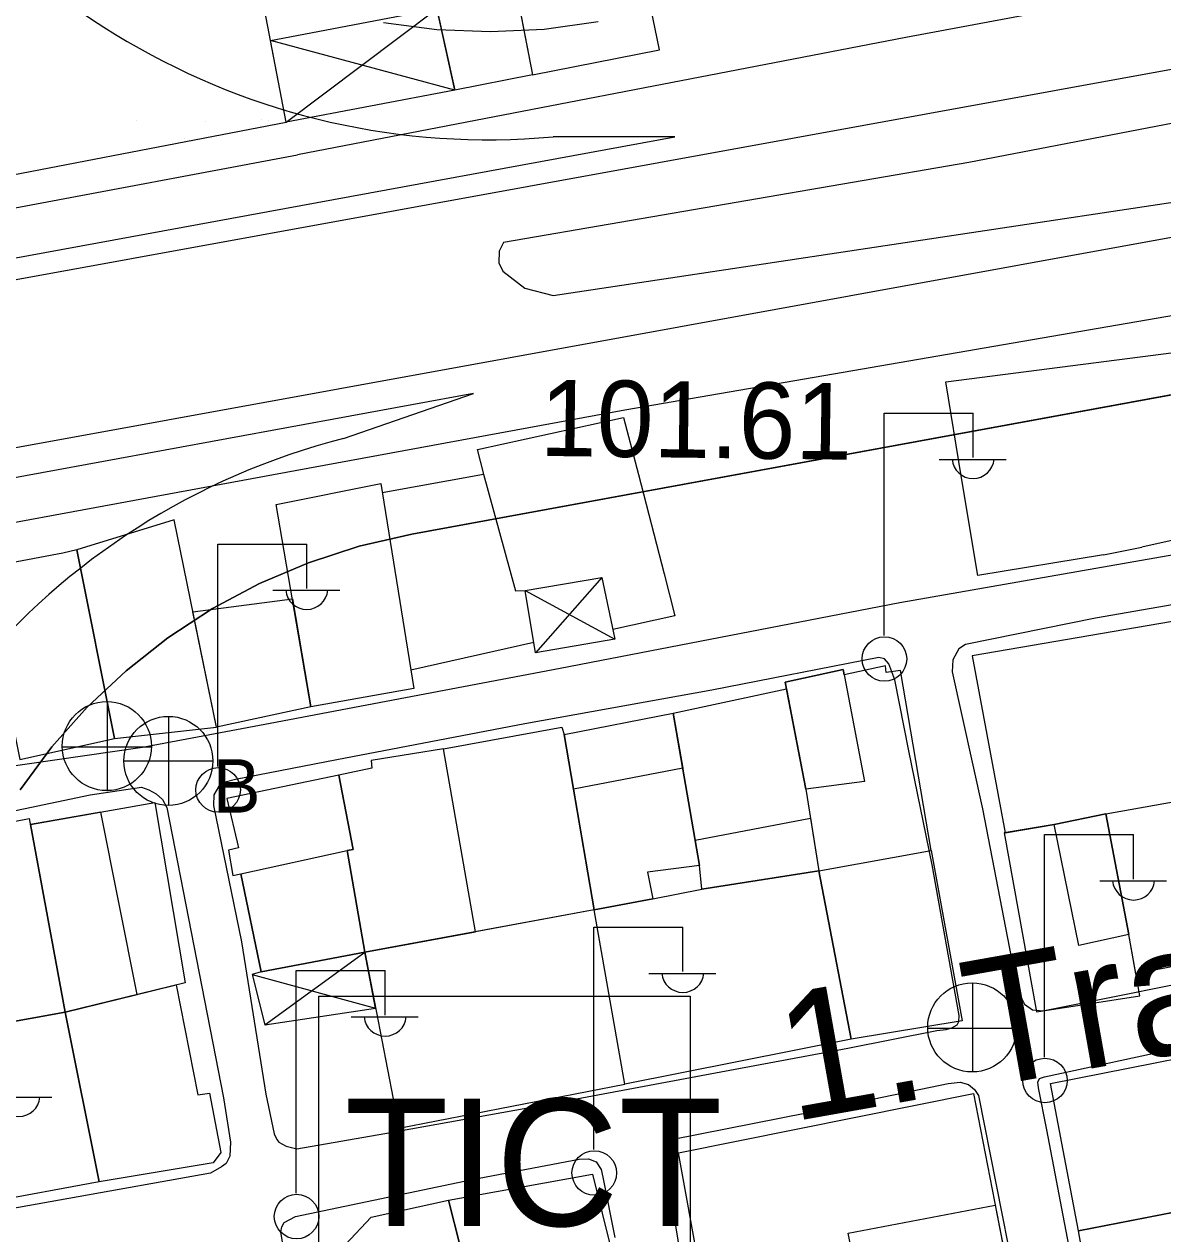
# Model space of a CAD drawing. Extents: x 417997 to 421451, y 4451742 to 4455216.
# Drawn here: x 420237.2 to 420326.7, y 4453671.4 to 4453766.5 of the extents above; entities that cross this region are included whole.
import ezdxf

# ---------------------------------------------------------------- set-up
doc = ezdxf.new("R2010")
doc.units = 0
for name, color, linetype in [('ADAKENARI', 7, 'Continuous'), ('B_Imalat', 7, 'Continuous'), ('B_Kapi', 7, 'Continuous'), ('B_Mesken', 7, 'Continuous'), ('B_Sundurma', 7, 'Continuous'), ('B_Teras', 7, 'Continuous'), ('B_Ticari', 7, 'Continuous'), ('Default', 7, 'Continuous'), ('KALDIRIM', 7, 'Continuous'), ('LJ_SEMBOL', 7, 'Continuous'), ('PL_AYA_PARK_DINLENME', 7, 'Continuous'), ('PL_TİCT', 7, 'Continuous'), ('S_Elektrik_Diregi', 7, 'Continuous'), ('S_Rogar_Kapagi', 7, 'Continuous'), ('S_Rogar_Kapagi_Buski', 7, 'Continuous'), ('Sinir_Cit_bir_taraf', 7, 'Continuous'), ('Sinir_Ist_Duvari', 7, 'Continuous'), ('Sinir_Tel_bir_taraf', 7, 'Continuous'), ('TR_PARKALANI', 7, 'Continuous'), ('TR_TİCT', 7, 'Continuous'), ('Y_Cadde_Yol', 7, 'Continuous'), ('Y_Kot_Noktasi', 7, 'Continuous'), ('Yol_Insaat', 7, 'Continuous'), ('Yol_Sose', 7, 'Continuous')]:
    doc.layers.add(name, color=color, linetype=linetype)

# ---------------------------------------------------------------- blocks, each defined once
blk = doc.blocks.new('POINT_DISPLAY')
at = {"layer": 'Default'}
blk.add_line((0, 0), (0, 0), dxfattribs=at)

msp = doc.modelspace()

# ---------------------------------------------------------------- linework, layer by layer
at = {"layer": 'ADAKENARI'}
for p, q in [((420265.415, 4453766.651), (420269.607, 4453766.102)), ((420265.415, 4453766.651), (420269.607, 4453766.102)), ((420269.607, 4453766.102), (420273.832, 4453765.929)), ((420269.607, 4453766.102), (420273.832, 4453765.929)), ((420273.832, 4453765.929), (420278.055, 4453766.132)), ((420273.832, 4453765.929), (420278.055, 4453766.132)), ((420278.055, 4453766.132), (420282.298, 4453766.718)), ((420278.055, 4453766.132), (420282.298, 4453766.718)), ((420267.653, 4453726.409), (420352.468, 4453741.986)), ((420267.653, 4453726.409), (420352.468, 4453741.986)), ((420263.517, 4453725.46), (420267.653, 4453726.409)), ((420263.517, 4453725.46), (420267.653, 4453726.409)), ((420259.534, 4453724.166), (420263.517, 4453725.46)), ((420259.534, 4453724.166), (420263.517, 4453725.46)), ((420255.68, 4453722.527), (420259.534, 4453724.166)), ((420255.68, 4453722.527), (420259.534, 4453724.166)), ((420251.985, 4453720.555), (420255.68, 4453722.527)), ((420251.985, 4453720.555), (420255.68, 4453722.527)), ((420248.479, 4453718.265), (420251.985, 4453720.555)), ((420248.479, 4453718.265), (420251.985, 4453720.555)), ((420245.188, 4453715.675), (420248.479, 4453718.265)), ((420245.188, 4453715.675), (420248.479, 4453718.265)), ((420242.138, 4453712.805), (420245.188, 4453715.675)), ((420242.138, 4453712.805), (420245.188, 4453715.675)), ((420239.352, 4453709.678), (420242.138, 4453712.805)), ((420239.352, 4453709.678), (420242.138, 4453712.805)), ((420236.853, 4453706.317), (420239.352, 4453709.678)), ((420236.853, 4453706.317), (420239.352, 4453709.678))]:
    msp.add_line(p, q, dxfattribs=at)
for points in [[(420216.084, 4453744.39), (420288.328, 4453757.658), (420278.751, 4453757.658)], [(420216.084, 4453744.39), (420288.328, 4453757.658), (420278.751, 4453757.658)], [(420262.288, 4453733.931), (420272.511, 4453737.469), (420219.154, 4453727.67)], [(420262.288, 4453733.931), (420272.511, 4453737.469), (420219.154, 4453727.67)]]:
    msp.add_lwpolyline(points, dxfattribs=at)
for centre, start, end in [((420273.664, 4453813.426), 203.87854, 275.21255), ((420273.664, 4453813.426), 203.87854, 275.21255), ((420276.179, 4453679.681), 104.36181, 176.21026), ((420276.179, 4453679.681), 104.36181, 176.21026)]:
    msp.add_arc(centre, 56, start, end, dxfattribs=at)
at = {"layer": 'B_Imalat'}
for points in [[(420256.99, 4453728.757), (420265.206, 4453730.406), (420267.805, 4453714.275), (420259.724, 4453712.828)], [(420248.979, 4453727.528), (420241.322, 4453725.19), (420244.279, 4453710.338), (420252.289, 4453711.234)], [(420241.322, 4453725.19), (420240.206, 4453724.907), (420233.799, 4453723.721), (420236.842, 4453708.698), (420244.279, 4453710.338)], [(420237.669, 4453703.575), (420247.445, 4453705.319), (420249.834, 4453691.145), (420240.407, 4453688.82)], [(420228.725, 4453702.333), (420237.582, 4453704.048), (420240.407, 4453688.82), (420231.82, 4453687.287)], [(420249.136, 4453690.973), (420250.837, 4453682.314), (420251.741, 4453682.445), (420252.637, 4453677.797), (420252.038, 4453676.971), (420243.079, 4453675.494), (420240.407, 4453688.82)], [(420240.407, 4453688.82), (420243.079, 4453675.494), (420234.273, 4453673.854), (420231.82, 4453687.287)]]:
    msp.add_lwpolyline(points, close=True, dxfattribs=at)
at = {"layer": 'B_Kapi'}
msp.add_lwpolyline([(420322.036, 4453724.781), (420325.047, 4453725.401)], dxfattribs=at)
at = {"layer": 'B_Mesken'}
for points in [[(420250.445, 4453720.314), (420258.264, 4453721.335), (420259.724, 4453712.828), (420252.289, 4453711.234)], [(420329.856, 4453705.784), (420327.448, 4453719.535), (420311.698, 4453716.851), (420314.287, 4453702.932), (420318.158, 4453703.59), (420322.197, 4453704.409)], [(420298.63, 4453706.369), (420299.653, 4453699.931), (420308.484, 4453701.541), (420306.056, 4453715.701), (420304.951, 4453715.541), (420304.897, 4453716.064), (420301.647, 4453715.349), (420301.566, 4453715.773), (420296.989, 4453714.779)], [(420288.202, 4453712.342), (420297.092, 4453714.253), (420298.63, 4453706.369), (420299.653, 4453699.931), (420290.439, 4453698.495), (420290.256, 4453700.349)], [(420281.975, 4453696.881), (420279.618, 4453710.66), (420288.202, 4453712.342), (420290.256, 4453700.349), (420286.166, 4453699.826), (420286.588, 4453697.729)], [(420270.13, 4453709.532), (420279.442, 4453711.229), (420279.618, 4453710.66), (420280.355, 4453706.35), (420281.975, 4453696.881), (420272.647, 4453695.149)], [(420270.13, 4453709.532), (420264.458, 4453708.603), (420264.513, 4453708.02), (420261.925, 4453707.463), (420263.035, 4453701.611), (420262.577, 4453701.54), (420263.945, 4453693.533), (420263.945, 4453693.533), (420272.647, 4453695.149)], [(420262.577, 4453701.54), (420263.035, 4453701.611), (420261.925, 4453707.463), (420253.119, 4453705.629), (420254.015, 4453701.748), (420253.233, 4453701.557), (420253.573, 4453699.56), (420254.197, 4453699.691), (420255.817, 4453691.991), (420263.945, 4453693.533)], [(420332.446, 4453693.385), (420324.56, 4453691.841), (420324.004, 4453694.934), (420322.197, 4453704.409), (420329.856, 4453705.784)], [(420318.158, 4453703.59), (420314.221, 4453702.921), (420316.76, 4453688.856), (420324.873, 4453690.1), (420324.004, 4453694.934), (420322.197, 4453704.409)], [(420308.484, 4453701.541), (420310.916, 4453688.146), (420302.182, 4453686.692), (420299.653, 4453699.931)], [(420281.975, 4453696.881), (420286.588, 4453697.729), (420290.439, 4453698.495), (420299.653, 4453699.931), (420302.182, 4453686.692), (420284.407, 4453683.171)], [(420263.945, 4453693.533), (420266.626, 4453679.712), (420284.407, 4453683.171), (420281.975, 4453696.881)], [(420338.515, 4453675.233), (420320.065, 4453671.625), (420317.854, 4453683.216), (420336.442, 4453686.877)], [(420291.978, 4453659.298), (420288.627, 4453677.77), (420311.802, 4453682.429), (420315.482, 4453663.559), (420304.325, 4453661.353), (420303.421, 4453661.453), (420303.421, 4453661.453)], [(420270.522, 4453674.041), (420281.86, 4453676.095), (420284.153, 4453666.784), (420272.435, 4453664.442), (420271.451, 4453670.437)], [(420261.823, 4453662.512), (420260.998, 4453662.398), (420259.747, 4453668.19), (420260.386, 4453668.394), (420264.466, 4453672.694), (420270.522, 4453674.041), (420271.451, 4453670.437), (420272.435, 4453664.442)], [(420321.687, 4453662.479), (420320.065, 4453671.625), (420332, 4453673.959), (420333.529, 4453664.546)]]:
    msp.add_lwpolyline(points, close=True, dxfattribs=at)
at = {"layer": 'B_Sundurma'}
for p, q in [((420257.768, 4453758.817), (420269.628, 4453767.712)), ((420271.02, 4453761.332), (420256.536, 4453765.231)), ((420282.576, 4453723.01), (420277.384, 4453717.093)), ((420276.573, 4453721.979), (420283.607, 4453718.168)), ((420256.095, 4453687.837), (420263.945, 4453693.533)), ((420255.096, 4453691.784), (420264.795, 4453689.148))]:
    msp.add_line(p, q, dxfattribs=at)
for points in [[(420271.02, 4453761.332), (420257.768, 4453758.817), (420256.536, 4453765.231), (420269.628, 4453767.712)], [(420276.573, 4453721.979), (420282.576, 4453723.01), (420283.607, 4453718.168), (420277.384, 4453717.093)], [(420255.817, 4453691.991), (420255.096, 4453691.784), (420256.095, 4453687.837), (420264.795, 4453689.148), (420263.945, 4453693.533)]]:
    msp.add_lwpolyline(points, close=True, dxfattribs=at)
at = {"layer": 'B_Teras'}
for points in [[(420298.63, 4453706.369), (420296.989, 4453714.779), (420301.566, 4453715.773), (420303.248, 4453706.954)], [(420288.945, 4453708.004), (420280.355, 4453706.35), (420279.618, 4453710.66), (420288.202, 4453712.342)], [(420246.054, 4453690.213), (420243.206, 4453704.563), (420237.669, 4453703.575), (420240.407, 4453688.82)], [(420318.158, 4453703.59), (420322.197, 4453704.409), (420324.004, 4453694.934), (420320.078, 4453694.075)], [(420289.913, 4453702.351), (420298.994, 4453704.078), (420299.653, 4453699.931), (420290.439, 4453698.495), (420290.256, 4453700.349)], [(420254.197, 4453699.691), (420262.577, 4453701.54), (420263.945, 4453693.533), (420255.817, 4453691.991)], [(420303.977, 4453661.392), (420301.941, 4453671.45), (420313.514, 4453673.651), (420315.482, 4453663.559), (420304.325, 4453661.353)]]:
    msp.add_lwpolyline(points, close=True, dxfattribs=at)
at = {"layer": 'B_Ticari'}
for points in [[(420284.577, 4453776.832), (420274.745, 4453774.892), (420277.133, 4453762.521), (420287.13, 4453764.506)], [(420277.133, 4453762.521), (420271.02, 4453761.332), (420268.438, 4453773.166), (420274.861, 4453774.292)], [(420257.768, 4453758.817), (420255.455, 4453770.854), (420226.887, 4453765.523), (420229.74, 4453753.408)]]:
    msp.add_lwpolyline(points, close=True, dxfattribs=at)
at = {"layer": 'KALDIRIM'}
for p, q in [((420432.491, 4453782.094), (420172.915, 4453734.833)), ((420432.491, 4453782.094), (420172.915, 4453734.833)), ((420454.009, 4453772.798), (420174.532, 4453721.914)), ((420454.009, 4453772.798), (420174.532, 4453721.914))]:
    msp.add_line(p, q, dxfattribs=at)
at = {"layer": 'LJ_SEMBOL'}
msp.add_lwpolyline([(420260.336, 4453690.088), (420289.542, 4453690.088), (420289.542, 4453663.735), (420260.336, 4453663.735)], close=True, dxfattribs=at)
msp.add_lwpolyline([(420260.336, 4453690.088), (420289.542, 4453690.088), (420289.542, 4453663.735), (420260.336, 4453663.735)], close=True, dxfattribs=at)
at = {"layer": 'PL_AYA_PARK_DINLENME'}
for points in [[(420216.084, 4453744.39), (420288.328, 4453757.658), (420278.751, 4453757.658)], [(420216.084, 4453744.39), (420288.328, 4453757.658), (420278.751, 4453757.658)], [(420262.288, 4453733.931), (420272.511, 4453737.469), (420219.154, 4453727.67)], [(420262.288, 4453733.931), (420272.511, 4453737.469), (420219.154, 4453727.67)]]:
    msp.add_lwpolyline(points, dxfattribs=at)
for centre, start, end in [((420273.664, 4453813.426), 203.87854, 275.21255), ((420273.664, 4453813.426), 203.87854, 275.21255), ((420276.179, 4453679.681), 104.36181, 176.21026), ((420276.179, 4453679.681), 104.36181, 176.21026)]:
    msp.add_arc(centre, 56, start, end, dxfattribs=at)
at = {"layer": 'PL_TİCT'}
for points in [[(420265.415, 4453766.651), (420269.607, 4453766.102), (420273.832, 4453765.929), (420278.055, 4453766.132), (420282.298, 4453766.718)], [(420265.415, 4453766.651), (420269.607, 4453766.102), (420273.832, 4453765.929), (420278.055, 4453766.132), (420282.298, 4453766.718)], [(420352.468, 4453741.986), (420267.653, 4453726.409), (420263.517, 4453725.46), (420259.534, 4453724.166), (420255.68, 4453722.527), (420251.985, 4453720.555), (420248.479, 4453718.265), (420245.188, 4453715.675), (420242.138, 4453712.805), (420239.352, 4453709.678), (420236.853, 4453706.317)], [(420352.468, 4453741.986), (420267.653, 4453726.409), (420263.517, 4453725.46), (420259.534, 4453724.166), (420255.68, 4453722.527), (420251.985, 4453720.555), (420248.479, 4453718.265), (420245.188, 4453715.675), (420242.138, 4453712.805), (420239.352, 4453709.678), (420236.853, 4453706.317)]]:
    msp.add_lwpolyline(points, dxfattribs=at)
at = {"layer": 'S_Elektrik_Diregi'}
for p, q in [((420304.77, 4453718.434), (420304.77, 4453735.934)), ((420304.77, 4453735.934), (420311.77, 4453735.934)), ((420311.77, 4453732.434), (420311.77, 4453735.934)), ((420309.11, 4453732.294), (420314.36, 4453732.294)), ((420252.39, 4453708.138), (420252.39, 4453725.638)), ((420252.39, 4453725.638), (420259.39, 4453725.638)), ((420259.39, 4453722.138), (420259.39, 4453725.638)), ((420256.73, 4453721.998), (420261.98, 4453721.998)), ((420317.386, 4453685.288), (420317.386, 4453702.788)), ((420317.386, 4453702.788), (420324.386, 4453702.788)), ((420324.386, 4453699.288), (420324.386, 4453702.788)), ((420321.726, 4453699.148), (420326.976, 4453699.148)), ((420281.954, 4453678.019), (420281.954, 4453695.519)), ((420281.954, 4453695.519), (420288.954, 4453695.519)), ((420288.954, 4453692.019), (420288.954, 4453695.519)), ((420258.556, 4453674.591), (420258.556, 4453692.091)), ((420258.556, 4453692.091), (420265.556, 4453692.091)), ((420265.556, 4453688.591), (420265.556, 4453692.091)), ((420286.294, 4453691.879), (420291.544, 4453691.879)), ((420262.896, 4453688.451), (420268.146, 4453688.451)), ((420234.104, 4453682.133), (420239.354, 4453682.133))]:
    msp.add_line(p, q, dxfattribs=at)
for centre in [(420304.806, 4453716.599), (420252.426, 4453706.303), (420317.422, 4453683.453), (420281.99, 4453676.184), (420258.592, 4453672.756)]:
    msp.add_circle(centre, 1.75, dxfattribs=at)
for centre in [(420311.771, 4453732.447), (420259.391, 4453722.151), (420324.387, 4453699.301), (420288.955, 4453692.032), (420265.557, 4453688.604), (420236.764, 4453682.286)]:
    msp.add_arc(centre, 1.658, 184.83843, 355.14641, dxfattribs=at)
at = {"layer": 'S_Rogar_Kapagi'}
for p, q in [((420243.73, 4453706.216), (420243.73, 4453713.216)), ((420240.16, 4453709.681), (420247.16, 4453709.681)), ((420311.757, 4453684.099), (420311.757, 4453691.099)), ((420308.187, 4453687.564), (420315.187, 4453687.564))]:
    msp.add_line(p, q, dxfattribs=at)
for centre in [(420243.677, 4453709.745), (420311.703, 4453687.627)]:
    msp.add_circle(centre, 3.5, dxfattribs=at)
at = {"layer": 'S_Rogar_Kapagi_Buski'}
for p, q in [((420248.513, 4453712.082), (420248.513, 4453705.082)), ((420245.013, 4453708.582), (420252.013, 4453708.582))]:
    msp.add_line(p, q, dxfattribs=at)
msp.add_circle((420248.513, 4453708.582), 3.5, dxfattribs=at)
at = {"layer": 'Sinir_Cit_bir_taraf'}
for points in [[(420265.324, 4453729.675), (420273.297, 4453731.141)], [(420277.252, 4453717.886), (420267.573, 4453715.716)]]:
    msp.add_lwpolyline(points, dxfattribs=at)
at = {"layer": 'Sinir_Ist_Duvari'}
msp.add_lwpolyline([(420227.063, 4453750.235), (420236.051, 4453751.994), (420258.659, 4453756.251)], dxfattribs=at)
at = {"layer": 'Sinir_Tel_bir_taraf'}
for points in [[(420310.866, 4453730.838), (420309.617, 4453738.38), (420329.383, 4453740.945), (420330.756, 4453730.628)], [(420273.274, 4453731.233), (420272.811, 4453733.072), (420284.295, 4453735.585), (420285.464, 4453731.105)], [(420273.297, 4453731.141), (420273.274, 4453731.233)], [(420273.297, 4453731.141), (420275.797, 4453721.956), (420276.573, 4453721.979)], [(420285.464, 4453731.105), (420287.499, 4453723.304)], [(420312.137, 4453723.154), (420310.866, 4453730.838)], [(420330.756, 4453730.628), (420331.269, 4453726.768), (420325.047, 4453725.401)], [(420322.036, 4453724.781), (420312.137, 4453723.154)], [(420287.499, 4453723.304), (420288.332, 4453719.978), (420283.45, 4453718.907)]]:
    msp.add_lwpolyline(points, dxfattribs=at)
at = {"layer": 'TR_TİCT'}
for points in [[(420265.415, 4453766.651), (420269.607, 4453766.102), (420273.832, 4453765.929), (420278.055, 4453766.132), (420282.298, 4453766.718)], [(420265.415, 4453766.651), (420269.607, 4453766.102), (420273.832, 4453765.929), (420278.055, 4453766.132), (420282.298, 4453766.718)], [(420352.468, 4453741.986), (420267.653, 4453726.409), (420263.517, 4453725.46), (420259.534, 4453724.166), (420255.68, 4453722.527), (420251.985, 4453720.555), (420248.479, 4453718.265), (420245.188, 4453715.675), (420242.138, 4453712.805), (420239.352, 4453709.678), (420236.853, 4453706.317)], [(420352.468, 4453741.986), (420267.653, 4453726.409), (420263.517, 4453725.46), (420259.534, 4453724.166), (420255.68, 4453722.527), (420251.985, 4453720.555), (420248.479, 4453718.265), (420245.188, 4453715.675), (420242.138, 4453712.805), (420239.352, 4453709.678), (420236.853, 4453706.317)], [(420260.336, 4453663.735), (420260.336, 4453690.088), (420289.542, 4453690.088), (420289.542, 4453663.735), (420260.336, 4453663.735)], [(420260.336, 4453663.735), (420260.336, 4453690.088), (420289.542, 4453690.088), (420289.542, 4453663.735), (420260.336, 4453663.735)]]:
    msp.add_lwpolyline(points, dxfattribs=at)
at = {"layer": 'Yol_Insaat'}
for points in [[(420356.849, 4453774.87), (420306.492, 4453765.475), (420258.659, 4453756.251)], [(420359.753, 4453764.93), (420311.45, 4453755.646), (420274.859, 4453749.349), (420274.513, 4453748.666), (420274.492, 4453747.745), (420274.806, 4453747.079), (420276.522, 4453745.755), (420278.751, 4453745.177), (420361.592, 4453757.646)], [(420362.623, 4453749.656), (420284.407, 4453736.158), (420258.494, 4453731.389)], [(420258.494, 4453731.389), (420231.774, 4453726.471)]]:
    msp.add_lwpolyline(points, dxfattribs=at)
at = {"layer": 'Yol_Sose'}
for points in [[(420279.322, 4453715.868), (420306.016, 4453721.045), (420353.276, 4453729.321)], [(420340.223, 4453723.092), (420321.382, 4453719.819), (420311.182, 4453717.738), (420310.645, 4453717.385), (420310.179, 4453716.54), (420310.124, 4453715.587), (420312.503, 4453704.81), (420315.249, 4453690.7), (420315.591, 4453689.87), (420315.809, 4453689.464), (420316.447, 4453689), (420317.263, 4453688.938), (420332.963, 4453692.071), (420354.542, 4453695.876), (420371.45, 4453698.762), (420387.497, 4453701.714), (420405.947, 4453705.397), (420418.638, 4453707.819), (420419.905, 4453708.214), (420420.354, 4453708.363), (420420.805, 4453708.71), (420420.973, 4453709.103), (420421.012, 4453710.185), (420418.618, 4453723.738)], [(420306.726, 4453709.368), (420305.608, 4453714.956), (420305.141, 4453716.209), (420304.805, 4453716.614), (420304.375, 4453716.701), (420291.242, 4453714.132), (420276.525, 4453711.508), (420261.768, 4453708.672), (420253.781, 4453707.116), (420252.991, 4453706.911), (420252.46, 4453706.539), (420252.088, 4453705.906), (420252.056, 4453705.075), (420254.266, 4453694.354), (420256.183, 4453682.383), (420256.827, 4453679.265), (420257.03, 4453678.817), (420257.205, 4453678.592), (420257.78, 4453678.296), (420258.616, 4453678.084), (420265.519, 4453679.285)], [(420246.492, 4453709.662), (420256.504, 4453711.547), (420279.322, 4453715.868)], [(420230.681, 4453707.375), (420246.492, 4453709.662)], [(420265.519, 4453679.285), (420277.784, 4453681.484), (420289.97, 4453683.759), (420301.924, 4453686.007), (420308.925, 4453687.377), (420309.668, 4453687.471), (420310.093, 4453687.584), (420310.527, 4453687.838), (420310.656, 4453688.104), (420310.684, 4453688.571), (420308.56, 4453700.414), (420306.726, 4453709.368)], [(420229.233, 4453703.162), (420242.366, 4453705.914), (420246.397, 4453706.527), (420246.985, 4453706.301), (420247.547, 4453705.987), (420248.063, 4453705.553), (420248.405, 4453704.91), (420252.85, 4453682.097), (420253.41, 4453678.615), (420253.348, 4453677.509), (420253.046, 4453676.926), (420252.692, 4453676.652), (420251.817, 4453676.159), (420229.529, 4453672.191)], [(420323.843, 4453649.409), (420320.37, 4453664.877), (420317.561, 4453679.571), (420316.912, 4453682.888), (420316.874, 4453683.318), (420316.989, 4453683.608), (420317.386, 4453683.74), (420331.959, 4453686.899)], [(420288.885, 4453669.114), (420287.578, 4453677.209), (420287.462, 4453677.733), (420287.506, 4453678.011), (420287.742, 4453678.515), (420288.072, 4453678.805), (420298.809, 4453680.94), (420309.824, 4453683.207), (420310.766, 4453683.326), (420311.418, 4453683.129), (420311.896, 4453682.747), (420312.193, 4453682.285), (420314.963, 4453668.216)], [(420259.11, 4453661.22), (420257.354, 4453671.532), (420257.429, 4453671.94), (420257.61, 4453672.291), (420258.514, 4453672.767), (420272.403, 4453675.662), (420280.816, 4453677.254), (420281.551, 4453677.28), (420282.149, 4453677.047), (420282.537, 4453676.463), (420282.678, 4453675.839), (420283.622, 4453671.11)]]:
    msp.add_lwpolyline(points, dxfattribs=at)

# ---------------------------------------------------------------- block references
at = {"layer": 'TR_PARKALANI', "xscale": 0.1, "yscale": 0.10000000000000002}
for p in [(420245.976, 4453758.91), (420245.976, 4453758.91), (420251.467, 4453758.836), (420251.467, 4453758.836), (420255.851, 4453758.985), (420255.851, 4453758.985), (420256.378, 4453758.91), (420256.378, 4453758.91), (420249.759, 4453757.491), (420249.759, 4453757.491), (420237.387, 4453727.606), (420237.387, 4453727.606)]:
    msp.add_blockref('POINT_DISPLAY', p, dxfattribs=at)

# ---------------------------------------------------------------- texts
at = {"layer": 'LJ_SEMBOL'}
msp.add_text('TICT', height=10, dxfattribs=at).set_placement((420262.363, 4453672.015))
msp.add_text('TICT', height=10, dxfattribs=at).set_placement((420262.363, 4453672.015))
at = {"layer": 'S_Rogar_Kapagi_Buski'}
msp.add_text('B', height=4.2, dxfattribs=at).set_placement((420252.013, 4453704.518))
at = {"layer": 'Y_Cadde_Yol'}
msp.add_text('1. Trakya Sokak', height=10, rotation=10.0788, dxfattribs=at).set_placement((420297.492, 4453680.2))
at = {"layer": 'Y_Kot_Noktasi'}
msp.add_text('101.61 ', height=6, rotation=359.28847, dxfattribs=at).set_placement((420277.694, 4453732.568))

doc.saveas('drawing.dxf')
